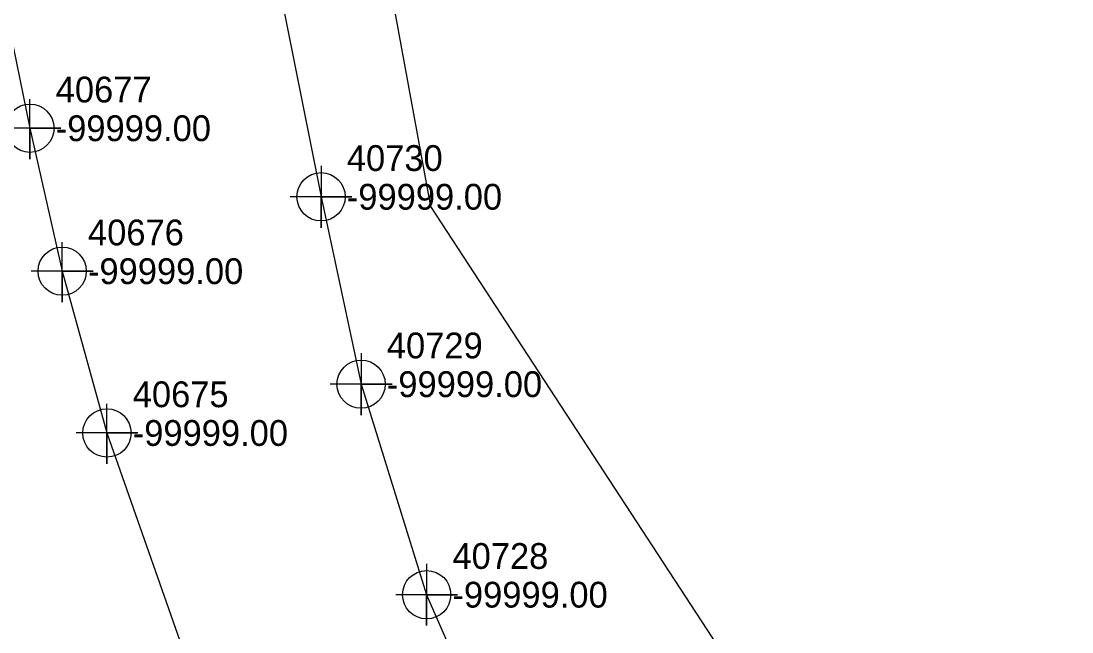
# Model space of a CAD drawing. Extents: x 2083698 to 2094313, y 743246 to 752873.
# Drawn here: x 2090993.6 to 2091095.5, y 744625.2 to 744684.4 of the extents above; entities that cross this region are included whole.
import ezdxf

# ---------------------------------------------------------------- set-up
doc = ezdxf.new("R2010")
doc.units = 0
for name, color, linetype in [('COGO Default Point Number', 7, 'Continuous'), ('Exist Property Line', 7, 'Continuous'), ('Exist Right of Way Line', 7, 'Continuous'), ('Exist Right of Way Line Leader', 7, 'Continuous'), ('Exist Right of Way Line Text', 7, 'Continuous'), ('Exist Utilities Telephone UG Conduit SUE LOS B', 7, 'Continuous'), ('Exist Utilities Telephone UG Conduit SUE LOS C', 7, 'Continuous'), ('Exist Utilities Water UG Line SUE LOS B', 7, 'Continuous'), ('Scratch_Level_2', 7, 'Continuous')]:
    doc.layers.add(name, color=color, linetype=linetype)

msp = doc.modelspace()

# ---------------------------------------------------------------- linework, layer by layer
at = {"layer": 'COGO Default Point Number'}
for points in [[(2091022.66, 744670.41), (2091022.66, 744664.41), (2091022.66, 744667.41), (2091025.66, 744667.41), (2091019.66, 744667.41)], [(2091026.54, 744652.25), (2091026.54, 744646.25), (2091026.54, 744649.25), (2091029.54, 744649.25), (2091023.54, 744649.25)], [(2091032.9, 744631.85), (2091032.9, 744625.85), (2091032.9, 744628.85), (2091035.9, 744628.85), (2091029.9, 744628.85)]]:
    msp.add_lwpolyline(points, dxfattribs=at)
for centre in [(2091022.66, 744667.41), (2091026.54, 744649.25), (2091032.9, 744628.85)]:
    msp.add_circle(centre, 2.34, dxfattribs=at)
at = {"layer": 'Exist Right of Way Line Text'}
for points in [[(2090994.39, 744676.86), (2090994.43, 744671.05), (2090994.41, 744674.05), (2090997.43, 744674.05), (2090991.43, 744674.05)], [(2090997.53, 744663.02), (2090997.56, 744657.2), (2090997.55, 744660.2), (2091000.56, 744660.2), (2090994.56, 744660.2)], [(2091001.86, 744647.34), (2091001.9, 744641.52), (2091001.88, 744644.52), (2091004.9, 744644.52), (2090998.9, 744644.52)]]:
    msp.add_lwpolyline(points, dxfattribs=at)
for centre in [(2090994.43, 744674.05), (2090997.56, 744660.2), (2091001.9, 744644.52)]:
    msp.add_circle(centre, 2.34, dxfattribs=at)
at = {"layer": 'Exist Utilities Telephone UG Conduit SUE LOS B'}
msp.add_lwpolyline([(2090957.02, 744851.52), (2090958.06, 744849.98), (2090962.04, 744834.54), (2090967.27, 744812.97), (2090971.91, 744788.52), (2090974.69, 744772.43), (2090978.37, 744752.78), (2090984.56, 744723.53), (2090988.94, 744700.84), (2090994.43, 744674.05), (2090997.56, 744660.2), (2091001.9, 744644.52), (2091010.65, 744619.59), (2091017.88, 744603.49), (2091030.34, 744586.79), (2091042.85, 744575.15), (2091058.36, 744564.4), (2091073.45, 744555.59)], dxfattribs=at)
at = {"layer": 'Exist Utilities Telephone UG Conduit SUE LOS C'}
msp.add_lwpolyline([(2090828.49, 745492.02), (2090851.47, 745487.85), (2090835.5, 745291.73), (2090850.78, 745169.9), (2090951.66, 744991.37), (2090979.4, 744916.58), (2091009.14, 744797.97), (2091033.26, 744666.48), (2091074.25, 744603.76), (2091147.41, 744569.98), (2091278.84, 744535), (2091375.71, 744512.08), (2091610.84, 744440.11), (2091786.89, 744399.5), (2091816.23, 744391.06)], dxfattribs=at)
at = {"layer": 'Exist Utilities Water UG Line SUE LOS B'}
msp.add_lwpolyline([(2090987.49, 744836.9), (2090995.12, 744798.57), (2091004.93, 744758.45), (2091011.42, 744730.11), (2091017.61, 744692.8), (2091022.66, 744667.41), (2091026.54, 744649.25), (2091032.9, 744628.85), (2091042.12, 744607.79), (2091068.3, 744557.83)], dxfattribs=at)

# ---------------------------------------------------------------- texts
at = {"layer": 'Exist Property Line'}
for p in [(2091025.16, 744666.16), (2091029.04, 744648), (2091035.4, 744627.6)]:
    msp.add_text('-99999.00', height=2.5, dxfattribs=at).set_placement(p)
at = {"layer": 'Exist Right of Way Line'}
for s, p in [('40730', (2091025.16, 744669.91)), ('40729', (2091029.04, 744651.75)), ('40728', (2091035.4, 744631.35))]:
    msp.add_text(s, height=2.5, dxfattribs=at).set_placement(p)
at = {"layer": 'Exist Right of Way Line Leader'}
for s, p in [('40677', (2090996.93, 744676.55)), ('40676', (2091000.06, 744662.7)), ('40675', (2091004.4, 744647.02))]:
    msp.add_text(s, height=2.5, dxfattribs=at).set_placement(p)
at = {"layer": 'Scratch_Level_2'}
for p in [(2090996.93, 744672.8), (2091000.06, 744658.95), (2091004.4, 744643.27)]:
    msp.add_text('-99999.00', height=2.5, dxfattribs=at).set_placement(p)

doc.saveas('drawing.dxf')
